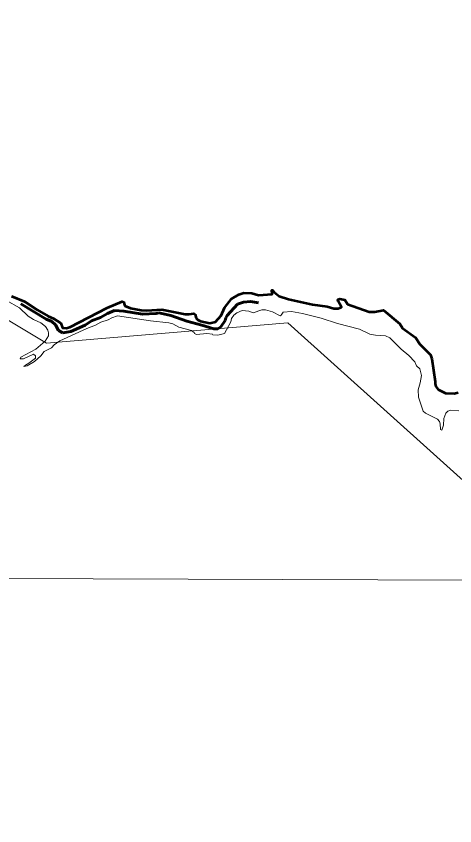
# Model space of a CAD drawing. Extents: x 553962 to 842807, y 8883888 to 9032388.
# Drawn here: x 801153 to 802282, y 9015600 to 9017684 of the extents above; entities that cross this region are included whole.
import ezdxf

# ---------------------------------------------------------------- set-up
doc = ezdxf.new("R2010")
doc.units = 0
doc.header["$LTSCALE"] = 200
doc.linetypes.add('LONG_DASH_SHORT_DASH', pattern=[9.9, 6, -1.2, 1.5, -1.2])
for name, color, linetype, lineweight in [('1', 7, 'Continuous', 13), ('25', 7, 'Continuous', 13), ('28', 7, 'Continuous', 53), ('7', 7, 'Continuous', 90), ('8', 7, 'Continuous', 13)]:
    doc.layers.add(name, color=color, linetype=linetype, lineweight=lineweight)

msp = doc.modelspace()

# ---------------------------------------------------------------- linework, layer by layer
at = {"layer": '1'}
msp.add_line((798520.2, 9016246.4), (835288.8, 9016114), dxfattribs=at)
at = {"layer": '25'}
for points in [[(802290.6, 9016715.9), (802280.7, 9016713.3), (802258.2, 9016713.8), (802239.9, 9016723.4), (802233.4, 9016731.3), (802231.4, 9016737.9), (802232.1, 9016743.6), (802223, 9016801.8), (802219.4, 9016812.6), (802192.1, 9016839.9), (802181.1, 9016856.9), (802147.5, 9016881.5), (802141, 9016892.5), (802098.8, 9016927.1), (802076.8, 9016923.3), (802061.9, 9016923.1), (802005.8, 9016942.8), (801999.2, 9016954.4), (801986.2, 9016956.3), (801981, 9016954.6), (801981.7, 9016950.9), (801990.9, 9016935.1), (801982, 9016932), (801971.2, 9016932), (801953.9, 9016936.5), (801916.3, 9016941.9), (801854.5, 9016956), (801830.4, 9016963.4), (801817.3, 9016973.9), (801813, 9016978.8), (801811.3, 9016978.8), (801812.5, 9016969), (801776.6, 9016966.2), (801759.4, 9016971.3), (801739.4, 9016972), (801726.1, 9016967.4), (801707.3, 9016957), (801689.1, 9016933.4), (801680.6, 9016913.5), (801666.1, 9016897.3), (801651.9, 9016894.1), (801627.8, 9016898.9), (801620.5, 9016902.2), (801616.7, 9016906.9), (801613.6, 9016916.1), (801610.7, 9016918.6), (801598.1, 9016916.8), (801588.3, 9016917.2), (801527.7, 9016929.4), (801489.4, 9016926.4), (801474.9, 9016927.1)], [(801127.7, 9016952.4), (801161.1, 9016933.4), (801183.6, 9016912.1), (801197.3, 9016903.2), (801216.1, 9016894.7), (801228.4, 9016885.5), (801234.3, 9016875.8), (801236.4, 9016868.8), (801236.1, 9016861.4), (801228, 9016848), (801203.4, 9016826.9), (801164.9, 9016806.2)], [(801474.9, 9016927.1), (801447.2, 9016932.3), (801433.1, 9016938.9), (801430.7, 9016943.8), (801429.8, 9016947.9), (801426, 9016949.5), (801387.3, 9016933.9), (801291.1, 9016884), (801281.6, 9016881.5), (801272.2, 9016882), (801267.6, 9016893.9), (801249.3, 9016906.3), (801235.2, 9016912.1), (801206.8, 9016928.4), (801174, 9016950.2), (801140.7, 9016963.5)], [(801689, 9016867.1), (801705.4, 9016897.5), (801707.6, 9016906.2), (801713.3, 9016914.6), (801721, 9016920.8), (801734.5, 9016926.4), (801752, 9016925.3), (801763.4, 9016920.7), (801785.9, 9016928.7), (801795.1, 9016928.7), (801812.6, 9016923.2), (801833, 9016913.1), (801835.5, 9016914.3), (801840, 9016922.7), (801861.6, 9016923.8), (801890.5, 9016918.8), (801938.2, 9016907), (801980.5, 9016892.9), (802037.1, 9016878.8), (802063.3, 9016866.1), (802078.2, 9016862.8), (802104.1, 9016861.1), (802115.5, 9016856.3), (802144.3, 9016827.5), (802164.2, 9016810.5), (802179.3, 9016794.4), (802184, 9016784.1), (802192.7, 9016776.5), (802196.2, 9016759), (802193.5, 9016740.3), (802188.4, 9016722.8), (802189.1, 9016703.4), (802201.2, 9016667.3), (802206.5, 9016662.4), (802238.2, 9016647.2), (802242.7, 9016641), (802244.6, 9016634.8), (802245.8, 9016620.6), (802247.2, 9016619.1), (802248.9, 9016618.9), (802250.1, 9016620.9), (802253.1, 9016631), (802254.1, 9016648.7), (802259.4, 9016662), (802264.2, 9016667.3), (802271.3, 9016669.8), (802292.4, 9016668.6)], [(801164.9, 9016806.2), (801162.9, 9016802), (801172.2, 9016801.8), (801197.9, 9016813.8), (801202.4, 9016810), (801202.4, 9016803.6), (801185.9, 9016791.2), (801176.7, 9016786.2), (801173.1, 9016782.2), (801181.3, 9016784.4), (801199.8, 9016795.5), (801216.2, 9016810), (801225, 9016820.7), (801243.9, 9016830.6), (801251.1, 9016837.8), (801265.4, 9016848.2), (801334.5, 9016880.6), (801357.5, 9016888.7), (801371.3, 9016896.5), (801390.1, 9016902.5), (801399.1, 9016908), (801413.8, 9016913.1), (801498.6, 9016900.3), (801546.2, 9016895.1), (801556, 9016892), (801571.4, 9016883.9), (801604.4, 9016874.9), (801611.1, 9016870.1), (801612.5, 9016867.3), (801617.2, 9016865), (801643.8, 9016867.8), (801658.8, 9016865.9), (801659.5, 9016864.2), (801672.6, 9016862.9), (801689, 9016867.1)]]:
    msp.add_lwpolyline(points, dxfattribs=at)
at = {"layer": '28'}
for points in [[(801474.9, 9016927.1), (801489.4, 9016926.4), (801527.7, 9016929.4), (801588.3, 9016917.2), (801598.1, 9016916.8), (801610.7, 9016918.6), (801613.6, 9016916.1), (801616.7, 9016906.9), (801620.5, 9016902.2), (801627.8, 9016898.9), (801651.9, 9016894.1), (801666.1, 9016897.3), (801680.6, 9016913.5), (801689.1, 9016933.4), (801707.3, 9016957), (801726.1, 9016967.4), (801739.4, 9016972), (801759.4, 9016971.3), (801776.6, 9016966.2), (801812.5, 9016969), (801811.3, 9016978.8), (801813, 9016978.8), (801817.3, 9016973.9), (801830.4, 9016963.4), (801854.5, 9016956), (801916.3, 9016941.9), (801953.9, 9016936.5), (801971.2, 9016932), (801982, 9016932), (801990.9, 9016935.1), (801981.7, 9016950.9), (801981, 9016954.6), (801986.2, 9016956.3), (801999.2, 9016954.4), (802005.8, 9016942.8), (802061.9, 9016923.1), (802076.8, 9016923.3), (802098.8, 9016927.1), (802141, 9016892.5), (802147.5, 9016881.5), (802181.1, 9016856.9), (802192.1, 9016839.9), (802219.4, 9016812.6), (802223, 9016801.8), (802232.1, 9016743.6), (802231.4, 9016737.9), (802233.4, 9016731.3), (802239.9, 9016723.4), (802258.2, 9016713.8), (802280.7, 9016713.3), (802290.6, 9016715.9)], [(801140.7, 9016963.5), (801174, 9016950.2), (801206.8, 9016928.4), (801235.2, 9016912.1), (801249.3, 9016906.3), (801267.6, 9016893.9), (801272.2, 9016882), (801281.6, 9016881.5), (801291.1, 9016884), (801387.3, 9016933.9), (801426, 9016949.5), (801429.8, 9016947.9), (801430.7, 9016943.8), (801433.1, 9016938.9), (801447.2, 9016932.3), (801474.9, 9016927.1)]]:
    msp.add_lwpolyline(points, dxfattribs=at)
at = {"layer": '7', "linetype": 'LONG_DASH_SHORT_DASH', "lineweight": 60}
msp.add_lwpolyline([(801165, 9016944.2), (801229.8, 9016904), (801245.1, 9016898.6), (801253.8, 9016890), (801262, 9016874.8), (801273.5, 9016868.8), (801293.3, 9016872.6), (801330.5, 9016888.6), (801347, 9016899.7), (801370.3, 9016908.5), (801388.5, 9016919.3), (801406, 9016926.7), (801430, 9016925.2), (801478.4, 9016917.4), (801513, 9016918.5), (801519.9, 9016920.2), (801551.1, 9016913.7), (801592.5, 9016899.2), (801631, 9016889.1), (801662.2, 9016879.6), (801672.5, 9016879.8), (801680.3, 9016884.3), (801691.5, 9016901.2), (801693.1, 9016908.1), (801696.5, 9016914.1), (801722.9, 9016942.9), (801738.7, 9016948.3), (801756, 9016950), (801776.7, 9016946.4), (801777.2, 9016946.4)], dxfattribs=at)
at = {"layer": '8'}
msp.add_lwpolyline([(806161, 9014683.5), (805286.1, 9014561), (804109.2, 9015538.2), (803233.2, 9015653.1), (801852.1, 9016894.9), (801230.9, 9016842.4), (800706, 9017157.5), (800216.1, 9016711.1), (800076.1, 9016868.7), (799869.9, 9016834.7), (800123.9, 9017234.1), (800256.2, 9018248.5), (801064.5, 9018666.7), (801600.4, 9019718.2), (803075.9, 9020198.7), (804723.6, 9022148.4), (804807.1, 9023011.8)], dxfattribs=at)

doc.saveas('drawing.dxf')
